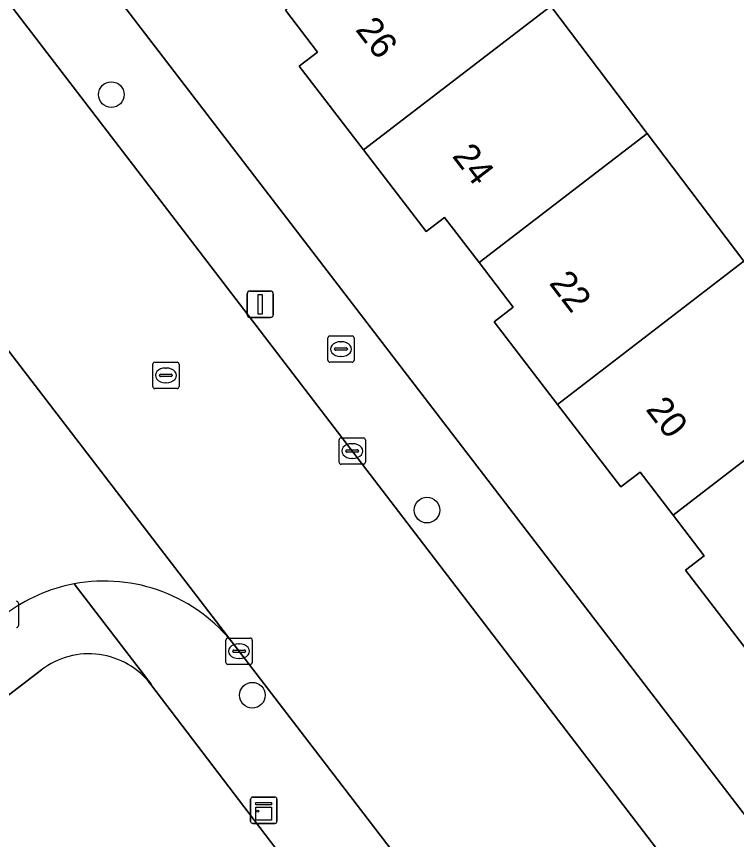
# Model space of a CAD drawing. Extents: x 159352 to 160617, y 385888 to 387323.
# Drawn here: x 159902.31 to 159929.72, y 386936.95 to 386968.27 of the extents above; entities that cross this region are included whole.
import ezdxf

# ---------------------------------------------------------------- set-up
doc = ezdxf.new("R2010")
doc.units = 0
for name, color, linetype in [('IMGEO_Boom', 7, 'Continuous'), ('IMGEO_Brandkraan', 7, 'Continuous'), ('IMGEO_Erf', 7, 'Continuous'), ('IMGEO_Kast', 7, 'Continuous'), ('IMGEO_Kolk', 7, 'Continuous'), ('IMGEO_Lichtmast', 7, 'Continuous'), ('IMGEO_Pand', 7, 'Continuous'), ('IMGEO_Pand_nummerreeks', 7, 'Continuous'), ('IMGEO_Rijbaan_lokaal_gesloten', 7, 'Continuous'), ('IMGEO_Rijbaan_lokaal_open', 7, 'Continuous'), ('IMGEO_Rioolput', 7, 'Continuous'), ('IMGEO_Voetpad_open', 7, 'Continuous')]:
    doc.layers.add(name, color=color, linetype=linetype)

msp = doc.modelspace()

# ---------------------------------------------------------------- linework, layer by layer
at = {"layer": 'IMGEO_Boom'}
for centre in [(159905.924, 386965.294), (159917.94, 386949.486), (159911.292, 386942.444)]:
    msp.add_circle(centre, 0.489, dxfattribs=at)
at = {"layer": 'IMGEO_Brandkraan'}
for p, q in [((159914.165, 386955.188), (159914.165, 386956.04)), ((159914.24, 386956.114), (159915.092, 386956.114)), ((159915.166, 386956.04), (159915.166, 386955.188)), ((159914.424, 386955.608), (159914.424, 386955.62)), ((159914.467, 386955.657), (159914.865, 386955.657)), ((159914.653, 386955.894), (159914.678, 386955.894)), ((159914.908, 386955.62), (159914.908, 386955.608)), ((159914.862, 386955.571), (159914.464, 386955.571)), ((159914.676, 386955.334), (159914.651, 386955.334)), ((159915.092, 386955.114), (159914.24, 386955.114))]:
    msp.add_line(p, q, dxfattribs=at)
for points in [[(159914.165, 386955.188), (159914.165, 386956.04)], [(159914.24, 386956.114), (159915.092, 386956.114)], [(159915.166, 386956.04), (159915.166, 386955.188)], [(159915.092, 386955.114), (159914.24, 386955.114)]]:
    msp.add_lwpolyline(points, dxfattribs=at)
for centre, radius, start, end in [((159914.242, 386956.038), 0.0765, 91.552, 178.448), ((159914.242, 386956.038), 0.0765, 91.552, 178.448), ((159915.09, 386956.038), 0.0765, 1.552, 88.448), ((159915.09, 386956.038), 0.0765, 1.552, 88.448), ((159914.464, 386955.617), 0.0403, 85.8775, 175.7526), ((159914.869, 386955.619), 0.0386, 1.7309, 96.639), ((159914.461, 386955.607), 0.0366, 178.938, 274.7102), ((159914.865, 386955.614), 0.043, 264.8664, 352.4533), ((159914.242, 386955.19), 0.0765, 181.552, 268.448), ((159914.242, 386955.19), 0.0765, 181.552, 268.448), ((159915.09, 386955.19), 0.0765, 271.552, 358.448), ((159915.09, 386955.19), 0.0765, 271.552, 358.448)]:
    msp.add_arc(centre, radius, start, end, dxfattribs=at)
for centre, major_axis, ratio, start_param, end_param in [((159914.652, 386955.614), (-0.387, 0.002), 0.722429, 4.712389, 7.853982), ((159914.677, 386955.614), (-0.39, 0.002), 0.717154, 1.570796, 4.712389)]:
    msp.add_ellipse(centre, major_axis=major_axis, ratio=ratio, start_param=start_param, end_param=end_param, dxfattribs=at)
at = {"layer": 'IMGEO_Erf'}
for points in [[(159890.245, 386989.707), (159934.54, 386932.023), (159937.622, 386934.39), (159935.101, 386937.679), (159935.818, 386938.229), (159934.638, 386939.768), (159933.335, 386941.468), (159932.61, 386940.913), (159930.258, 386943.982), (159927.786, 386947.207), (159928.492, 386947.748), (159927.308, 386949.293), (159926.052, 386950.932), (159925.313, 386950.366), (159922.907, 386953.505), (159920.494, 386956.654)], [(159922.648, 386968.664), (159926.319, 386963.822), (159930.006, 386958.958), (159933.638, 386954.167), (159937.273, 386949.372), (159940.899, 386944.589), (159944.584, 386939.728), (159952.969, 386946.08), (159950.719, 386949.05), (159947.804, 386946.841), (159946.337, 386948.776), (159944.82, 386950.778), (159947.736, 386952.987), (159943.576, 386958.497), (159940.589, 386956.203), (159938.989, 386958.287), (159935.331, 386963.048), (159938.318, 386965.342), (159936.139, 386968.283), (159933.224, 386966.074), (159931.76, 386968.005), (159930.24, 386970.011)], [(159920.494, 386956.654), (159921.218, 386957.209), (159919.92, 386958.902), (159918.604, 386960.619), (159917.903, 386960.082), (159915.521, 386963.189), (159913.078, 386966.377), (159913.774, 386966.91), (159912.548, 386968.509)], [(159903.27, 386943.408), (159870.984, 386918.637)], [(159870.46, 386914.646), (159881.018, 386900.864), (159886.259, 386894.024), (159886.806, 386894.44), (159896.45, 386901.779), (159906.58, 386909.489), (159908.807, 386911.184), (159914.819, 386915.759), (159922.908, 386921.915), (159923.216, 386922.15), (159907.427, 386942.853)]]:
    msp.add_lwpolyline(points, dxfattribs=at)
msp.add_arc((159905.072, 386941.057), 2.962, 37.32, 127.4708, dxfattribs=at)
at = {"layer": 'IMGEO_Kast'}
for p, q in [((159911.226, 386937.642), (159911.226, 386938.483)), ((159911.226, 386938.483), (159911.226, 386937.642)), ((159911.301, 386938.567), (159912.142, 386938.567)), ((159912.142, 386938.567), (159911.301, 386938.567)), ((159912.226, 386938.492), (159912.226, 386937.651)), ((159912.226, 386937.651), (159912.226, 386938.492)), ((159912.151, 386937.567), (159911.31, 386937.567)), ((159911.31, 386937.567), (159912.151, 386937.567))]:
    msp.add_line(p, q, dxfattribs=at)
for points in [[(159911.421, 386938.357), (159912.021, 386938.357), (159912.021, 386938.272), (159911.421, 386938.272), (159911.421, 386938.357)], [(159911.421, 386938.182), (159912.021, 386938.182), (159912.021, 386937.693), (159911.421, 386937.693), (159911.421, 386938.182)]]:
    msp.add_lwpolyline(points, dxfattribs=at)
msp.add_circle((159911.505, 386938.031), 0.0377, dxfattribs=at)
for centre, start, end in [((159911.304, 386938.489), 92.4484, 184.2845), ((159911.304, 386938.489), 92.4484, 184.2845), ((159912.148, 386938.489), 2.4484, 94.2845), ((159912.148, 386938.489), 2.4484, 94.2845), ((159911.304, 386937.645), 182.4484, 274.2845), ((159911.304, 386937.645), 182.4484, 274.2845), ((159912.148, 386937.645), 272.4484, 4.2845), ((159912.148, 386937.645), 272.4484, 4.2845)]:
    msp.add_arc(centre, 0.0779, start, end, dxfattribs=at)
at = {"layer": 'IMGEO_Kolk'}
for p, q in [((159914.669, 386952.234), (159915.521, 386952.234)), ((159914.594, 386951.308), (159914.594, 386952.16)), ((159915.082, 386952.014), (159915.107, 386952.014)), ((159915.595, 386952.16), (159915.595, 386951.308)), ((159914.853, 386951.728), (159914.853, 386951.74)), ((159915.291, 386951.691), (159914.893, 386951.691)), ((159914.896, 386951.777), (159915.294, 386951.777)), ((159915.337, 386951.74), (159915.337, 386951.728)), ((159915.521, 386951.234), (159914.669, 386951.234)), ((159915.105, 386951.454), (159915.08, 386951.454)), ((159902.386, 386945.944), (159902.386, 386945.092)), ((159910.286, 386943.692), (159910.286, 386944.544)), ((159910.361, 386944.618), (159911.213, 386944.618)), ((159910.774, 386944.398), (159910.799, 386944.398)), ((159911.287, 386944.544), (159911.287, 386943.692)), ((159910.545, 386944.112), (159910.545, 386944.124)), ((159910.983, 386944.075), (159910.585, 386944.075)), ((159910.588, 386944.161), (159910.986, 386944.161)), ((159911.029, 386944.124), (159911.029, 386944.112)), ((159910.797, 386943.838), (159910.772, 386943.838)), ((159911.213, 386943.618), (159910.361, 386943.618))]:
    msp.add_line(p, q, dxfattribs=at)
for points in [[(159914.669, 386952.234), (159915.521, 386952.234)], [(159914.594, 386951.308), (159914.594, 386952.16)], [(159915.595, 386952.16), (159915.595, 386951.308)], [(159915.521, 386951.234), (159914.669, 386951.234)], [(159902.386, 386945.944), (159902.386, 386945.092)], [(159910.286, 386943.692), (159910.286, 386944.544)], [(159910.361, 386944.618), (159911.213, 386944.618)], [(159911.287, 386944.544), (159911.287, 386943.692)], [(159911.213, 386943.618), (159910.361, 386943.618)]]:
    msp.add_lwpolyline(points, dxfattribs=at)
for centre, radius, start, end in [((159914.671, 386952.158), 0.0765, 91.552, 178.448), ((159914.671, 386952.158), 0.0765, 91.552, 178.448), ((159915.519, 386952.158), 0.0765, 1.552, 88.448), ((159915.519, 386952.158), 0.0765, 1.552, 88.448), ((159914.893, 386951.737), 0.0403, 85.8775, 175.7526), ((159914.89, 386951.727), 0.0366, 178.938, 274.7102), ((159915.294, 386951.734), 0.043, 264.8664, 352.4533), ((159915.298, 386951.739), 0.0386, 1.7309, 96.639), ((159914.671, 386951.31), 0.0765, 181.552, 268.448), ((159914.671, 386951.31), 0.0765, 181.552, 268.448), ((159915.519, 386951.31), 0.0765, 271.552, 358.448), ((159915.519, 386951.31), 0.0765, 271.552, 358.448), ((159902.31, 386945.942), 0.0765, 1.552, 88.448), ((159902.31, 386945.942), 0.0765, 1.552, 88.448), ((159902.31, 386945.094), 0.0765, 271.552, 358.448), ((159902.31, 386945.094), 0.0765, 271.552, 358.448), ((159910.363, 386944.542), 0.0765, 91.552, 178.448), ((159910.363, 386944.542), 0.0765, 91.552, 178.448), ((159911.211, 386944.542), 0.0765, 1.552, 88.448), ((159911.211, 386944.542), 0.0765, 1.552, 88.448), ((159910.585, 386944.121), 0.0403, 85.8775, 175.7526), ((159910.582, 386944.111), 0.0366, 178.938, 274.7102), ((159910.986, 386944.118), 0.043, 264.8664, 352.4533), ((159910.99, 386944.123), 0.0386, 1.7309, 96.639), ((159910.363, 386943.694), 0.0765, 181.552, 268.448), ((159910.363, 386943.694), 0.0765, 181.552, 268.448), ((159911.211, 386943.694), 0.0765, 271.552, 358.448), ((159911.211, 386943.694), 0.0765, 271.552, 358.448)]:
    msp.add_arc(centre, radius, start, end, dxfattribs=at)
for centre, major_axis, ratio, start_param, end_param in [((159915.081, 386951.734), (-0.387, 0.002), 0.722429, 4.712389, 7.853982), ((159915.106, 386951.734), (-0.39, 0.002), 0.717154, 1.570796, 4.712389), ((159910.773, 386944.118), (-0.387, 0.002), 0.722429, 4.712389, 7.853982), ((159910.798, 386944.118), (-0.39, 0.002), 0.717154, 1.570796, 4.712389)]:
    msp.add_ellipse(centre, major_axis=major_axis, ratio=ratio, start_param=start_param, end_param=end_param, dxfattribs=at)
at = {"layer": 'IMGEO_Lichtmast'}
for p, q in [((159911.196, 386957.82), (159911.986, 386957.82)), ((159911.986, 386957.82), (159911.196, 386957.82)), ((159911.096, 386956.92), (159911.096, 386957.72)), ((159911.096, 386957.72), (159911.096, 386956.92)), ((159912.086, 386957.72), (159912.086, 386956.92)), ((159912.086, 386956.92), (159912.086, 386957.72)), ((159911.986, 386956.82), (159911.196, 386956.82)), ((159911.196, 386956.82), (159911.986, 386956.82))]:
    msp.add_line(p, q, dxfattribs=at)
msp.add_lwpolyline([(159911.516, 386957.695), (159911.666, 386957.695), (159911.666, 386956.945), (159911.516, 386956.945), (159911.516, 386957.695)], dxfattribs=at)
for centre, start, end in [((159911.196, 386957.72), 90, 180), ((159911.196, 386957.72), 90, 180), ((159911.986, 386957.72), 0, 90), ((159911.986, 386957.72), 360, 90), ((159911.196, 386956.92), 180, 270), ((159911.196, 386956.92), 180, 270), ((159911.986, 386956.92), 270, 0), ((159911.986, 386956.92), 270, 0)]:
    msp.add_arc(centre, 0.1, start, end, dxfattribs=at)
at = {"layer": 'IMGEO_Pand'}
for points in [[(159912.548, 386968.509), (159913.774, 386966.91), (159913.078, 386966.377), (159915.521, 386963.189), (159922.648, 386968.664), (159919.008, 386973.467)], [(159926.319, 386963.822), (159922.648, 386968.664), (159915.521, 386963.189), (159917.903, 386960.082), (159918.604, 386960.619), (159919.92, 386958.902)], [(159919.92, 386958.902), (159921.218, 386957.209), (159920.494, 386956.654), (159922.907, 386953.505), (159930.006, 386958.958), (159926.319, 386963.822)], [(159933.638, 386954.167), (159930.006, 386958.958), (159922.907, 386953.505), (159925.313, 386950.366), (159926.052, 386950.932), (159927.308, 386949.293)], [(159927.308, 386949.293), (159928.492, 386947.748), (159927.786, 386947.207), (159930.258, 386943.982), (159937.273, 386949.372), (159933.638, 386954.167)]]:
    msp.add_lwpolyline(points, close=True, dxfattribs=at)
at = {"layer": 'IMGEO_Rijbaan_lokaal_gesloten'}
for points in [[(160058.691, 386754.371), (160059.293, 386753.58), (160064.205, 386757.398), (160049.535, 386776.312), (160049.169, 386776.794), (160038.663, 386790.456), (160019.077, 386816.325), (160017.41, 386818.482), (160015.069, 386821.511), (160000.514, 386840.344), (160000, 386841.016), (159986.405, 386858.797), (159986.083, 386859.215), (159985.054, 386860.551), (159975.768, 386872.603), (159974.777, 386873.889), (159967.285, 386883.608), (159966.216, 386885.004), (159956.539, 386897.639), (159947.999, 386908.79), (159930.531, 386931.578), (159908.651, 386960.148), (159887.083, 386988.239)], [(159880.624, 386983.44), (159899.099, 386959.333), (159899.5, 386958.811), (159910.599, 386944.366), (159929.962, 386919.135), (159951.175, 386891.481), (159968.772, 386868.558), (159978.819, 386855.513), (159981.291, 386852.306), (159984.168, 386848.539), (159988.118, 386843.248), (159998.129, 386830.471), (159998.435, 386830.074), (159998.609, 386829.848), (160000, 386828.041), (160015.273, 386808.202), (160044.075, 386770.608), (160054.731, 386756.52), (160055.266, 386755.917)]]:
    msp.add_lwpolyline(points, dxfattribs=at)
at = {"layer": 'IMGEO_Rijbaan_lokaal_open'}
msp.add_lwpolyline([(159910.599, 386944.366), (159899.5, 386958.811)], dxfattribs=at)
for centre, radius, start, end in [((159905.66, 386940.536), 6.251, 100.5898, 127.1038), ((159905.659, 386940.534), 6.252, 37.797, 100.5802)]:
    msp.add_arc(centre, radius, start, end, dxfattribs=at)
at = {"layer": 'IMGEO_Rioolput'}
for p, q in [((159907.5, 386954.187), (159907.5, 386955.039)), ((159907.575, 386955.113), (159908.427, 386955.113)), ((159908.501, 386955.039), (159908.501, 386954.187)), ((159907.988, 386954.893), (159908.013, 386954.893)), ((159907.759, 386954.607), (159907.759, 386954.619)), ((159908.197, 386954.57), (159907.799, 386954.57)), ((159907.802, 386954.656), (159908.2, 386954.656)), ((159908.243, 386954.619), (159908.243, 386954.607)), ((159908.427, 386954.113), (159907.575, 386954.113)), ((159908.011, 386954.333), (159907.986, 386954.333))]:
    msp.add_line(p, q, dxfattribs=at)
for points in [[(159907.5, 386954.187), (159907.5, 386955.039)], [(159907.575, 386955.113), (159908.427, 386955.113)], [(159908.501, 386955.039), (159908.501, 386954.187)], [(159908.427, 386954.113), (159907.575, 386954.113)]]:
    msp.add_lwpolyline(points, dxfattribs=at)
for centre, radius, start, end in [((159907.577, 386955.037), 0.0765, 91.552, 178.448), ((159907.577, 386955.037), 0.0765, 91.552, 178.448), ((159908.425, 386955.037), 0.0765, 1.552, 88.448), ((159908.425, 386955.037), 0.0765, 1.552, 88.448), ((159907.799, 386954.616), 0.0403, 85.8775, 175.7526), ((159907.796, 386954.606), 0.0366, 178.938, 274.7102), ((159908.2, 386954.613), 0.043, 264.8664, 352.4533), ((159908.204, 386954.618), 0.0386, 1.7309, 96.639), ((159907.577, 386954.189), 0.0765, 181.552, 268.448), ((159907.577, 386954.189), 0.0765, 181.552, 268.448), ((159908.425, 386954.189), 0.0765, 271.552, 358.448), ((159908.425, 386954.189), 0.0765, 271.552, 358.448)]:
    msp.add_arc(centre, radius, start, end, dxfattribs=at)
for centre, major_axis, ratio, start_param, end_param in [((159907.987, 386954.613), (-0.387, 0.002), 0.722429, 4.712389, 7.853982), ((159908.012, 386954.613), (-0.39, 0.002), 0.717154, 1.570796, 4.712389)]:
    msp.add_ellipse(centre, major_axis=major_axis, ratio=ratio, start_param=start_param, end_param=end_param, dxfattribs=at)
at = {"layer": 'IMGEO_Voetpad_open'}
for points in [[(159962.165, 386895.649), (159958.38, 386900.976), (159936.397, 386929.605), (159934.54, 386932.023), (159890.245, 386989.707)], [(159887.083, 386988.239), (159908.651, 386960.148), (159930.531, 386931.578), (159947.999, 386908.79), (159956.539, 386897.639)], [(159907.427, 386942.853), (159907.437, 386942.869), (159904.511, 386946.68)], [(159904.511, 386946.68), (159907.437, 386942.869), (159907.427, 386942.853), (159923.216, 386922.15), (159925.791, 386918.773), (159929.411, 386914.079), (159943.507, 386895.697), (159946.022, 386892.417), (159949.586, 386887.94), (159952.972, 386883.501), (159956.232, 386879.228), (159965.48, 386866.79), (159968.772, 386868.558), (159951.175, 386891.481), (159929.962, 386919.135), (159910.599, 386944.366)], [(159866.904, 386915.626), (159870.98, 386918.638), (159870.984, 386918.637), (159903.27, 386943.408)]]:
    msp.add_lwpolyline(points, dxfattribs=at)
for centre, radius, start, end in [((159905.66, 386940.536), 6.251, 100.5898, 127.1038), ((159905.659, 386940.534), 6.252, 37.797, 100.5802), ((159905.072, 386941.057), 2.962, 37.32, 127.4708)]:
    msp.add_arc(centre, radius, start, end, dxfattribs=at)

# ---------------------------------------------------------------- texts
at = {"layer": 'IMGEO_Pand_nummerreeks'}
for s, rotation, p in [('26', 307.4811, (159915.189, 386967.763)), ('24', 307.332, (159918.871, 386962.953)), ('22', 307.332, (159922.562, 386958.114)), ('20', 307.6632, (159926.237, 386953.315))]:
    msp.add_text(s, height=1, rotation=rotation, dxfattribs=at).set_placement(p)

doc.saveas('drawing.dxf')
